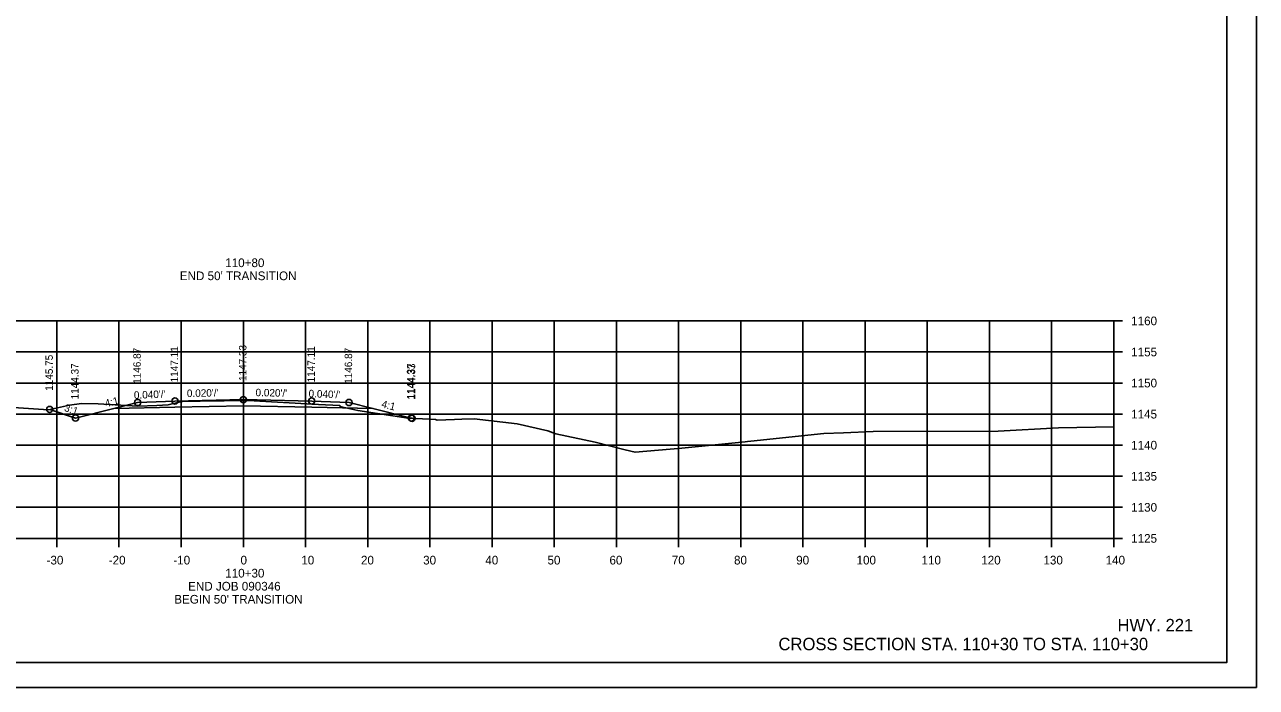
# Model space of a CAD drawing. Extents: x 1368971 to 1374497, y 378717 to 381839.
# Drawn here: x 1369518.7 to 1369716.8, y 381226.9 to 381333.6 of the extents above; entities that cross this region are included whole.
import ezdxf

# ---------------------------------------------------------------- set-up
doc = ezdxf.new("R2010")
doc.units = 0
for name, color, linetype in [('R_Alt Surface', 7, 'Continuous'), ('R_Axis', 7, 'Continuous'), ('R_Axis Annot', 7, 'Continuous'), ('R_Border', 7, 'Continuous'), ('R_Draft', 7, 'Continuous'), ('R_Exist Surface', 7, 'Continuous'), ('R_Fin Surface', 7, 'Continuous'), ('R_Grid', 7, 'Continuous'), ('R_No Plot', 7, 'Continuous'), ('R_Xsect Elev', 7, 'Continuous'), ('R_Xsect Slope', 7, 'Continuous')]:
    doc.layers.add(name, color=color, linetype=linetype)

msp = doc.modelspace()

# ---------------------------------------------------------------- linework, layer by layer
at = {"layer": 'R_Alt Surface'}
msp.add_lwpolyline([(1369533.01, 381271.85), (1369542.83, 381272.04), (1369553.83, 381272.26), (1369564.83, 381272.04), (1369574.66, 381271.85)], dxfattribs=at)
at = {"layer": 'R_Axis'}
for p, q in [((1369693.83, 381250.93), (1369693.83, 381285.93)), ((1369695.23, 381285.93), (1369693.83, 381285.93)), ((1369695.23, 381280.93), (1369693.83, 381280.93)), ((1369695.23, 381275.93), (1369693.83, 381275.93)), ((1369695.23, 381270.93), (1369693.83, 381270.93)), ((1369695.23, 381265.93), (1369693.83, 381265.93)), ((1369695.23, 381260.93), (1369693.83, 381260.93)), ((1369695.23, 381255.93), (1369693.83, 381255.93)), ((1369413.83, 381250.93), (1369693.83, 381250.93)), ((1369523.83, 381249.53), (1369523.83, 381250.93)), ((1369533.83, 381249.53), (1369533.83, 381250.93)), ((1369543.83, 381249.53), (1369543.83, 381250.93)), ((1369553.83, 381249.53), (1369553.83, 381250.93)), ((1369563.83, 381249.53), (1369563.83, 381250.93)), ((1369573.83, 381249.53), (1369573.83, 381250.93)), ((1369583.83, 381249.53), (1369583.83, 381250.93)), ((1369593.83, 381249.53), (1369593.83, 381250.93)), ((1369603.83, 381249.53), (1369603.83, 381250.93)), ((1369613.83, 381249.53), (1369613.83, 381250.93)), ((1369623.83, 381249.53), (1369623.83, 381250.93)), ((1369633.83, 381249.53), (1369633.83, 381250.93)), ((1369643.83, 381249.53), (1369643.83, 381250.93)), ((1369653.83, 381249.53), (1369653.83, 381250.93)), ((1369663.83, 381249.53), (1369663.83, 381250.93)), ((1369673.83, 381249.53), (1369673.83, 381250.93)), ((1369683.83, 381249.53), (1369683.83, 381250.93)), ((1369693.83, 381249.53), (1369693.83, 381250.93)), ((1369695.23, 381250.93), (1369693.83, 381250.93))]:
    msp.add_line(p, q, dxfattribs=at)
at = {"layer": 'R_Border'}
for q in [(1369712.01, 381436.39), (1369395.83, 381230.93)]:
    msp.add_line((1369712.01, 381230.93), q, dxfattribs=at)
at = {"layer": 'R_Exist Surface'}
msp.add_lwpolyline([(1369515.26, 381272.09), (1369522.5, 381271.64), (1369525.89, 381272.39), (1369527.81, 381272.65), (1369530.48, 381272.61), (1369536.86, 381272.21), (1369539.94, 381272.33), (1369541.73, 381272.4), (1369543.71, 381272.92), (1369544.05, 381272.98), (1369546.89, 381273.03), (1369554.59, 381273.1), (1369565.9, 381272.47), (1369569.33, 381272.3), (1369569.42, 381272.18), (1369569.85, 381272.05), (1369572.24, 381271.53), (1369577.88, 381270.63), (1369580.35, 381270.29), (1369583.75, 381270.11), (1369584.75, 381270.04), (1369584.99, 381269.98), (1369587.79, 381270.05), (1369588.99, 381270.13), (1369590.96, 381270.17), (1369597.85, 381269.36), (1369602.82, 381268.22), (1369604.09, 381267.74), (1369610.41, 381266.43), (1369615.27, 381265.17), (1369616.83, 381264.8), (1369624.34, 381265.45), (1369634.52, 381266.47), (1369634.9, 381266.51), (1369635.47, 381266.57), (1369647.18, 381267.82), (1369650.37, 381267.94), (1369655.11, 381268.11), (1369675.22, 381268.21), (1369684.96, 381268.7), (1369693.83, 381268.89)], dxfattribs=at)
at = {"layer": 'R_Fin Surface'}
msp.add_lwpolyline([(1369522.69, 381271.68), (1369526.83, 381270.3), (1369533.01, 381271.85), (1369536.83, 381272.8), (1369542.83, 381273.04), (1369553.83, 381273.26), (1369564.83, 381273.04), (1369570.83, 381272.8), (1369574.66, 381271.85), (1369580.83, 381270.3), (1369580.97, 381270.26)], dxfattribs=at)
at = {"layer": 'R_Grid'}
for p, q in [((1369413.83, 381285.93), (1369693.83, 381285.93)), ((1369523.83, 381250.93), (1369523.83, 381285.93)), ((1369533.83, 381250.93), (1369533.83, 381285.93)), ((1369543.83, 381250.93), (1369543.83, 381285.93)), ((1369553.83, 381250.93), (1369553.83, 381285.93)), ((1369563.83, 381250.93), (1369563.83, 381285.93)), ((1369573.83, 381250.93), (1369573.83, 381285.93)), ((1369583.83, 381250.93), (1369583.83, 381285.93)), ((1369593.83, 381250.93), (1369593.83, 381285.93)), ((1369603.83, 381250.93), (1369603.83, 381285.93)), ((1369613.83, 381250.93), (1369613.83, 381285.93)), ((1369623.83, 381250.93), (1369623.83, 381285.93)), ((1369633.83, 381250.93), (1369633.83, 381285.93)), ((1369643.83, 381250.93), (1369643.83, 381285.93)), ((1369653.83, 381250.93), (1369653.83, 381285.93)), ((1369663.83, 381250.93), (1369663.83, 381285.93)), ((1369673.83, 381250.93), (1369673.83, 381285.93)), ((1369683.83, 381250.93), (1369683.83, 381285.93)), ((1369693.83, 381250.93), (1369693.83, 381285.93)), ((1369413.83, 381280.93), (1369693.83, 381280.93)), ((1369413.83, 381275.93), (1369693.83, 381275.93)), ((1369413.83, 381270.93), (1369693.83, 381270.93)), ((1369413.83, 381265.93), (1369693.83, 381265.93)), ((1369413.83, 381260.93), (1369693.83, 381260.93)), ((1369413.83, 381255.93), (1369693.83, 381255.93)), ((1369413.83, 381250.93), (1369693.83, 381250.93))]:
    msp.add_line(p, q, dxfattribs=at)
at = {"layer": 'R_No Plot'}
msp.add_line((1369383.43, 381226.95), (1369716.77, 381226.95), dxfattribs=at)
for points in [[(1369383.43, 381440.29), (1369716.77, 381440.29), (1369716.77, 381226.95), (1369383.43, 381226.95)], [(1369629.75, 381436.39), (1369629.75, 381426.51), (1369665.49, 381426.51), (1369665.49, 381423.59), (1369688.69, 381423.59), (1369688.69, 381400.38), (1369712.01, 381400.38), (1369712.01, 381230.93), (1369395.83, 381230.93), (1369395.83, 381436.39)]]:
    msp.add_lwpolyline(points, close=True, dxfattribs=at)
for centre in [(1369536.83, 381272.8), (1369542.83, 381273.04), (1369553.83, 381273.26), (1369564.83, 381273.04), (1369570.83, 381272.8), (1369522.69, 381271.68), (1369526.83, 381270.3), (1369580.83, 381270.3), (1369580.97, 381270.26)]:
    msp.add_circle(centre, 0.5, dxfattribs=at)

# ---------------------------------------------------------------- texts
at = {"layer": 'R_Axis Annot'}
for s, p in [('110+80', (1369550.92, 381294.59)), ("END 50' TRANSITION", (1369543.61, 381292.49)), ('1160', (1369696.63, 381285.23)), ('1155', (1369696.63, 381280.23)), ('1150', (1369696.63, 381275.23)), ('1145', (1369696.63, 381270.23)), ('1140', (1369696.63, 381265.23)), ('1135', (1369696.63, 381260.23)), ('1130', (1369696.63, 381255.23)), ('1125', (1369696.63, 381250.23)), ('-30', (1369522.18, 381246.73)), ('-20', (1369532.18, 381246.73)), ('-10', (1369542.57, 381246.73)), ('0', (1369553.38, 381246.73)), ('10', (1369563.15, 381246.73)), ('20', (1369572.75, 381246.73)), ('30', (1369582.75, 381246.73)), ('40', (1369592.75, 381246.73)), ('50', (1369602.75, 381246.73)), ('60', (1369612.72, 381246.73)), ('70', (1369622.75, 381246.73)), ('80', (1369632.75, 381246.73)), ('90', (1369642.75, 381246.73)), ('100', (1369652.46, 381246.73)), ('110', (1369662.91, 381246.73)), ('120', (1369672.52, 381246.73)), ('130', (1369682.52, 381246.73)), ('140', (1369692.52, 381246.73)), ('110+30', (1369550.92, 381244.63)), ('110+30', (1369550.92, 381244.63)), ('END JOB 090346', (1369544.95, 381242.53)), ("BEGIN 50' TRANSITION", (1369542.72, 381240.43))]:
    msp.add_text(s, height=1.4, dxfattribs=at).set_placement(p)
at = {"layer": 'R_Draft'}
for s, p in [('HWY. 221', (1369694.43, 381235.97)), ('CROSS SECTION STA. 110+30 TO STA. 110+30', (1369639.9, 381232.93))]:
    msp.add_text(s, height=2, dxfattribs=at).set_placement(p)
at = {"layer": 'R_Xsect Elev'}
for s, p in [('1146.87', (1369537.33, 381275.8)), ('1147.11', (1369543.33, 381276.04)), ('1147.33', (1369554.33, 381276.26)), ('1147.11', (1369565.33, 381276.04)), ('1146.87', (1369571.33, 381275.8)), ('1145.75', (1369523.19, 381274.68)), ('1144.37', (1369527.33, 381273.3)), ('1144.37', (1369581.33, 381273.3)), ('1144.33', (1369581.47, 381273.26))]:
    msp.add_text(s, height=1.2, rotation=90, dxfattribs=at).set_placement(p)
at = {"layer": 'R_Xsect Slope'}
for s, rotation, p in [("0.020'/'", 1.1458, (1369544.76, 381273.68)), ("0.020'/'", 358.8542, (1369555.78, 381273.82)), ('4:1', 14.0362, (1369531.71, 381272.04)), ("0.040'/'", 2.2906, (1369536.25, 381273.38)), ("0.040'/'", 357.7094, (1369564.3, 381273.66)), ('4:1', 345.9638, (1369575.96, 381272.04)), ('3:1', 341.5651, (1369524.92, 381271.47))]:
    msp.add_text(s, height=1.2, rotation=rotation, dxfattribs=at).set_placement(p)

doc.saveas('drawing.dxf')
